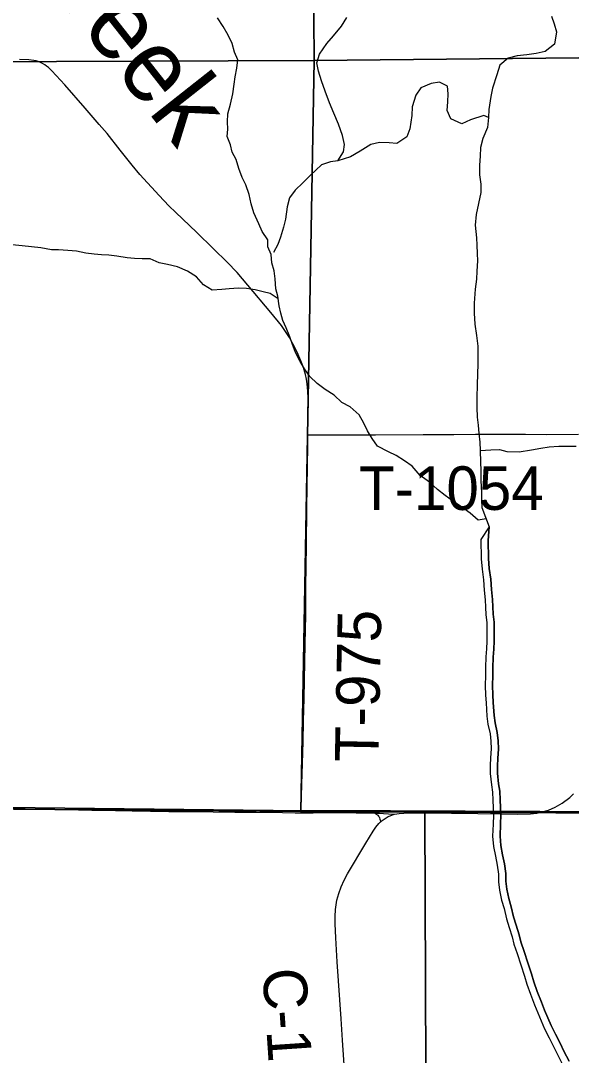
# Model space of a CAD drawing. Extents: x 1874609 to 2204689, y 815661 to 1281160.
# Drawn here: x 2021647 to 2025437, y 1055304 to 1062426 of the extents above; entities that cross this region are included whole.
import ezdxf

# ---------------------------------------------------------------- set-up
doc = ezdxf.new("R2010")
doc.units = 0
for name, color, linetype in [('GM_X_County_Road', 7, 'Continuous'), ('GM_X_County_Road_Text', 7, 'Continuous'), ('GM_X_Major_River', 7, 'Continuous'), ('GM_X_Minor_River', 7, 'Continuous'), ('GM_X_Minor_River_Text', 7, 'Continuous'), ('GM_X_Section', 7, 'Continuous'), ('GM_X_Township', 7, 'Continuous'), ('GM_X_Township_Road', 7, 'Continuous'), ('GM_X_Township_Road_Text', 7, 'Continuous')]:
    doc.layers.add(name, color=color, linetype=linetype)

msp = doc.modelspace()

# ---------------------------------------------------------------- linework, layer by layer
at = {"layer": 'GM_X_County_Road'}
for points in [[(2025155.9, 1056966), (2025199.8, 1056971), (2025237.7, 1056979.2), (2025279.4, 1056992.3), (2025327.2, 1057011.6), (2025375.5, 1057039), (2025427.6, 1057078.5), (2025452.6, 1057102.9)], [(2024125.5, 1056911.4), (2024136.2, 1056920.6), (2024149, 1056930.2), (2024162.5, 1056938.9), (2024176.5, 1056946.6), (2024191.1, 1056953.2), (2024206.1, 1056958.6), (2024220.7, 1056962.8)], [(2024220.7, 1056962.8), (2024253.2, 1056968.9), (2024285.6, 1056971.4), (2024367.3, 1056972.4), (2024613.2, 1056969.5), (2024793.6, 1056967.8), (2024957.6, 1056966.2), (2025065.9, 1056964.5), (2025155.9, 1056966)], [(2023895.2, 1054934.1), (2023863.4, 1055408.5), (2023853.2, 1055555.7), (2023825.9, 1055948.1), (2023816.7, 1056111.7), (2023811.7, 1056209.9), (2023811.1, 1056258.8), (2023813.8, 1056307.5), (2023818, 1056339.7), (2023824.3, 1056371.5), (2023837.1, 1056418.6), (2023853.8, 1056464.5), (2023873.5, 1056509.1), (2023896.8, 1056552), (2024023, 1056763.3), (2024073.9, 1056847.1), (2024092.5, 1056873.7), (2024112.7, 1056898.7), (2024124, 1056910.1), (2024125.5, 1056911.4)]]:
    msp.add_lwpolyline(points, dxfattribs=at)
at = {"layer": 'GM_X_Major_River'}
for points in [[(2024872, 1058942.7), (2024814.9, 1058854), (2024816, 1058721.5), (2024822.6, 1058649.3), (2024833.2, 1058577.1), (2024837.8, 1058506.9), (2024844.4, 1058438.7), (2024846.8, 1058388.5), (2024849.3, 1058336.4), (2024855.7, 1058282.2), (2024856.3, 1058214), (2024854.8, 1058155.8), (2024853.2, 1058101.6), (2024849.7, 1058047.3), (2024846.3, 1057973), (2024846.7, 1057918.8), (2024845.3, 1057848.6), (2024847.8, 1057782.3), (2024850.3, 1057730.2), (2024855, 1057637.9), (2024863.5, 1057583.8), (2024878.1, 1057517.6), (2024882.5, 1057465.5), (2024885, 1057413.3), (2024881.5, 1057351), (2024877.9, 1057298.8), (2024878.4, 1057242.6), (2024887, 1057166.4), (2024895.5, 1057116.3), (2024897.9, 1057060.1), (2024898.4, 1057007.9), (2024900.8, 1056957.8), (2024899.3, 1056895.5), (2024896, 1056811.2), (2024902.6, 1056741), (2024915.2, 1056674.8), (2024927.7, 1056612.7), (2024936.3, 1056550.5), (2024936.7, 1056498.4), (2024943.2, 1056440.2), (2024957.8, 1056372.1), (2024974.3, 1056314), (2024991, 1056243.8), (2025009.5, 1056183.8), (2025030.1, 1056119.7), (2025042.5, 1056069.6), (2025065.2, 1056003.5), (2025089.9, 1055925.4), (2025114.6, 1055849.3), (2025131.1, 1055793.2), (2025155.7, 1055725.2), (2025184.4, 1055651.1), (2025206.9, 1055595.1), (2025252, 1055487), (2025284.6, 1055425), (2025315.2, 1055365), (2025341.7, 1055309), (2025376.4, 1055241.1)], [(2025422, 1055262.6), (2025387, 1055331.3), (2025360.4, 1055387.3), (2025329.4, 1055448.2), (2025297.6, 1055508.5), (2025253.6, 1055614.2), (2025231.3, 1055669.6), (2025203, 1055742.9), (2025179, 1055808.9), (2025162.8, 1055864.2), (2025137.9, 1055940.8), (2025113, 1056019.3), (2025091, 1056083.9), (2025078.6, 1056133.5), (2025057.6, 1056198.9), (2025039.6, 1056257.1), (2025023.1, 1056326.7), (2025006.8, 1056384.3), (2024993, 1056448.3), (2024987.1, 1056501.4), (2024986.7, 1056554.2), (2024977.5, 1056621.1), (2024964.7, 1056684.5), (2024952.6, 1056748.1), (2024946.5, 1056812.6), (2024949.7, 1056893.9), (2024951.3, 1056958.4), (2024948.8, 1057009.3), (2024948.4, 1057061.4), (2024945.7, 1057121.6), (2024937, 1057173.4), (2024928.8, 1057245.7), (2024928.4, 1057297.3), (2024931.8, 1057347.9), (2024935.5, 1057413.1), (2024932.9, 1057468.8), (2024928.1, 1057525.2), (2024913.1, 1057593.1), (2024905.3, 1057643.1), (2024900.6, 1057732.7), (2024898.2, 1057784.5), (2024895.7, 1057849), (2024897.1, 1057918.5), (2024896.7, 1057972.1), (2024900, 1058044.5), (2024903.6, 1058099.2), (2024905.2, 1058154.4), (2024906.7, 1058213.5), (2024906.1, 1058285.4), (2024899.5, 1058340.5), (2024897.2, 1058390.9), (2024894.7, 1058442.3), (2024888.1, 1058511), (2024883.4, 1058582.4), (2024872.7, 1058655.3), (2024866.4, 1058724), (2024865.4, 1058847.5), (2024872, 1058942.7)], [(2024872, 1058942.7), (2024865.4, 1058847.5), (2024866.4, 1058724), (2024872.7, 1058655.3), (2024883.4, 1058582.4), (2024888.1, 1058511), (2024894.7, 1058442.3), (2024897.2, 1058390.9), (2024899.5, 1058340.5), (2024906.1, 1058285.4), (2024906.7, 1058213.5), (2024905.2, 1058154.4), (2024903.6, 1058099.2), (2024900, 1058044.5), (2024896.7, 1057972.1), (2024897.1, 1057918.5), (2024895.7, 1057849), (2024898.2, 1057784.5), (2024900.6, 1057732.7), (2024905.3, 1057643.1), (2024913.1, 1057593.1), (2024928.1, 1057525.2), (2024932.9, 1057468.8), (2024935.5, 1057413.1), (2024931.8, 1057347.9), (2024928.4, 1057297.3), (2024928.8, 1057245.7), (2024937, 1057173.4), (2024945.7, 1057121.6), (2024948.4, 1057061.4), (2024948.8, 1057009.3), (2024951.3, 1056958.4), (2024949.7, 1056893.9), (2024946.5, 1056812.6), (2024952.6, 1056748.1), (2024964.7, 1056684.5), (2024977.5, 1056621.1), (2024986.7, 1056554.2), (2024987.1, 1056501.4), (2024993, 1056448.3), (2025006.8, 1056384.3), (2025023.1, 1056326.7), (2025039.6, 1056257.1), (2025057.6, 1056198.9), (2025078.6, 1056133.5), (2025091, 1056083.9), (2025113, 1056019.3), (2025137.9, 1055940.8), (2025162.8, 1055864.2), (2025179, 1055808.9), (2025203, 1055742.9), (2025231.3, 1055669.6), (2025253.6, 1055614.2), (2025297.6, 1055508.5), (2025329.4, 1055448.2), (2025360.4, 1055387.3), (2025387, 1055331.3), (2025422, 1055262.6)]]:
    msp.add_lwpolyline(points, dxfattribs=at)
at = {"layer": 'GM_X_Minor_River'}
for points in [[(2024851, 1058997.3), (2024795.9, 1058986.7), (2024742, 1059035.2), (2024684.1, 1059077.8), (2024620.3, 1059120.3), (2024568.4, 1059156.8), (2024516.5, 1059199.2), (2024460.7, 1059249.8), (2024396.8, 1059296.3), (2024341, 1059358.9), (2024289.1, 1059395.4), (2024231.2, 1059433.9), (2024179.3, 1059458.3), (2024103.4, 1059496.9), (2024065.6, 1059549.3), (2024033.8, 1059603.7), (2024010, 1059656.1), (2023976.3, 1059712.5), (2023914.4, 1059767), (2023858.5, 1059797.5), (2023804.7, 1059848), (2023742.8, 1059886.6), (2023688.9, 1059929.1), (2023637.1, 1059977.5), (2023601.3, 1060029.9), (2023571.5, 1060080.3), (2023539.8, 1060142.7), (2023518, 1060197), (2023500.3, 1060249.3), (2023474.5, 1060311.7), (2023452.8, 1060362), (2023437, 1060412.3), (2023425.3, 1060462.6), (2023417.6, 1060528.8), (2023403.9, 1060581.1), (2023398.2, 1060649.3), (2023392.5, 1060703.6), (2023376.7, 1060759.9), (2023371, 1060816.1), (2023349.3, 1060868.4), (2023349.5, 1060918.6), (2023309.8, 1060975), (2023286, 1061027.3), (2023252.3, 1061103.8), (2023232.6, 1061166.2), (2023218.9, 1061230.5), (2023197.3, 1061296.8), (2023171.5, 1061347.2), (2023149.8, 1061409.5), (2023130.1, 1061469.8), (2023102.3, 1061522.2), (2023092.5, 1061572.4), (2023068.8, 1061628.8), (2023073.1, 1061678.9), (2023071.3, 1061731.1), (2023073.6, 1061785.3), (2023092, 1061851.4), (2023106.4, 1061923.5), (2023116.8, 1061989.7), (2023123, 1062039.8), (2023135.4, 1062099.9), (2023141.7, 1062156.1), (2023120, 1062210.4), (2023102.2, 1062268.7), (2023076.5, 1062327.1), (2023040.7, 1062385.5), (2023003, 1062445.9)], [(2023830.5, 1061462.1), (2023870.1, 1061522.6), (2023875.7, 1061574.8), (2023863.1, 1061634.9), (2023834.4, 1061715), (2023803.7, 1061789), (2023773, 1061861.1), (2023742.2, 1061941.1), (2023717.6, 1062013.2), (2023697, 1062079.3), (2023686.5, 1062135.4), (2023704, 1062195.8), (2023755.6, 1062268.4), (2023801.3, 1062320.9), (2023854.9, 1062389.6), (2023892.5, 1062448.1)], [(2025300.6, 1062456.5), (2025319.1, 1062404.5), (2025335.6, 1062348.4), (2025322.3, 1062264), (2025258.5, 1062213.3), (2025196.4, 1062200.8), (2025132.3, 1062192.3), (2025064.2, 1062183.8), (2025002.1, 1062167.3), (2024946.3, 1062120.7), (2024924.8, 1062054.3), (2024895.5, 1061961.8), (2024883.9, 1061905.5), (2024868.6, 1061815), (2024867.1, 1061760.8), (2024859.6, 1061690.5), (2024828.1, 1061616), (2024812.6, 1061553.7), (2024809.1, 1061493.4), (2024805.6, 1061431.2), (2024806.2, 1061365), (2024814.7, 1061300.8), (2024815.2, 1061244.6), (2024797.8, 1061168.2), (2024782.3, 1061091.8), (2024774.9, 1061017.5), (2024783.7, 1060931.2), (2024786.1, 1060881.1), (2024788.6, 1060822.9), (2024791, 1060772.7), (2024787.6, 1060702.4), (2024784, 1060646.2), (2024774.5, 1060577.9), (2024769.3, 1060481.5), (2024767.9, 1060413.3), (2024772.5, 1060337), (2024785.2, 1060258.8), (2024793.8, 1060184.6), (2024794.3, 1060124.4), (2024792.9, 1060062.2), (2024791.4, 1059995.9), (2024790, 1059919.6), (2024786.7, 1059831.3), (2024787.3, 1059763.1), (2024789.9, 1059696.8), (2024796.3, 1059642.7), (2024800.8, 1059584.5), (2024807.3, 1059524.3), (2024809.8, 1059468.2), (2024812.5, 1059385.9), (2024815, 1059329.7), (2024815.6, 1059257.4), (2024818.2, 1059179.2), (2024818.7, 1059125), (2024821.1, 1059074.8), (2024872, 1058942.7)], [(2024867.1, 1061760.8), (2024834.9, 1061774.6), (2024742.8, 1061743.8), (2024684.9, 1061715.3), (2024608.4, 1061750.9), (2024583.8, 1061808.9), (2024587.4, 1061867.1), (2024588.9, 1061923.3), (2024584.5, 1061975.5), (2024530.1, 1062003.2), (2024472, 1061994.7), (2024402, 1061964.1), (2024368.3, 1061913.7), (2024342.9, 1061833.2), (2024339.4, 1061773), (2024326.1, 1061682.5), (2024304.5, 1061626.2), (2024236.7, 1061581.5), (2024184.5, 1061585.1), (2024116.3, 1061588.6), (2024058.2, 1061574.2), (2023984.4, 1061527.4), (2023916.5, 1061488.8), (2023830.5, 1061462.1), (2023780.4, 1061455.7), (2023718.4, 1061433.1), (2023638.7, 1061360.3), (2023589, 1061309.7), (2023537.2, 1061259.2), (2023497.6, 1061206.7), (2023482, 1061144.3), (2023470.7, 1061060), (2023457.1, 1061003.7), (2023435.6, 1060935.2), (2023418, 1060884.9), (2023386.3, 1060830.5)], [(2023419.6, 1060511.7), (2023365.6, 1060549.2), (2023315.6, 1060559.6), (2023261.6, 1060574), (2023201.5, 1060582.4), (2023145.4, 1060584.8), (2023081.3, 1060581.2), (2023031.2, 1060575.5), (2022965, 1060571.9), (2022905.1, 1060608.4), (2022857.3, 1060662.9), (2022795.4, 1060701.4), (2022727.5, 1060731.9), (2022657.4, 1060748.4), (2022601.4, 1060758.8), (2022537.4, 1060787.3), (2022483.3, 1060787.7), (2022431.2, 1060790), (2022379.2, 1060794.4), (2022309.1, 1060804.9), (2022255.1, 1060811.2), (2022203, 1060813.6), (2022152.9, 1060819.9), (2022094.9, 1060826.3), (2022030.8, 1060838.8), (2021972.7, 1060843.1), (2021908.6, 1060849.6), (2021858.6, 1060849.9), (2021786.5, 1060862.4), (2021722.4, 1060868.8), (2021656.4, 1060877.3), (2021588.3, 1060883.8)], [(2024809.8, 1059468.2), (2024884, 1059472.7), (2024944.2, 1059473.2), (2024994.4, 1059461.5), (2025078.7, 1059458.1), (2025162.8, 1059470.8), (2025226.9, 1059483.3), (2025285, 1059491.8), (2025351.2, 1059496.3), (2025471.5, 1059497.2)]]:
    msp.add_lwpolyline(points, dxfattribs=at)
at = {"layer": 'GM_X_Section'}
for points in [[(2028833.1, 1067470.8), (2028904.1, 1062206), (2023667.3, 1062153.1), (2023626.2, 1067442)], [(2023626.2, 1067442), (2023667.3, 1062153.1), (2018344.4, 1062132), (2018247.2, 1067446.7)], [(2028904.1, 1062206), (2028943.1, 1056955.2), (2024428.5, 1056977.8), (2023576.1, 1056982.1), (2023667.3, 1062153.1)], [(2018344.4, 1062132), (2023667.3, 1062153.1), (2023576.1, 1056982.1), (2019059.5, 1057018.6), (2018285.1, 1057025)], [(2023576.1, 1056982.1), (2024428.5, 1056977.8), (2024449.5, 1051689), (2019058.5, 1051739.8), (2019059.5, 1057018.6)], [(2028943.1, 1056955.2), (2029765.5, 1056950.9), (2029754.6, 1051618), (2024449.5, 1051689), (2024428.5, 1056977.8)]]:
    msp.add_lwpolyline(points, close=True, dxfattribs=at)
at = {"layer": 'GM_X_Township'}
for points in [[(2038367, 1056943.1), (2034180.5, 1056965.4), (2033981.4, 1056966.5), (2032537.6, 1056974.2), (2029772, 1056967.5), (2029191.8, 1056969.5), (2027699.5, 1056974.9), (2025584.7, 1056980.8), (2025221.6, 1056982), (2024192, 1056985.6), (2023588.7, 1056987.7), (2019081.8, 1057037.3), (2014277.1, 1057075.3), (2012922.1, 1057082.7), (2012876.9, 1060382), (2012879.9, 1063357.3), (2012815.7, 1067541.2), (2012822.6, 1068444.9), (2012701.4, 1077595.4)], [(2012935.3, 1053679.3), (2012924.9, 1056002.2), (2012922.1, 1057082.7), (2014277.1, 1057075.3), (2019081.8, 1057037.3), (2023588.7, 1056987.7), (2024192, 1056985.6), (2025221.6, 1056982), (2025584.7, 1056980.8), (2027699.5, 1056974.9), (2029191.8, 1056969.5), (2029772, 1056967.5), (2032537.6, 1056974.2), (2033981.4, 1056966.5), (2034180.5, 1056965.4), (2038367, 1056943.1)]]:
    msp.add_lwpolyline(points, dxfattribs=at)
at = {"layer": 'GM_X_Township_Road'}
for points in [[(2023623.3, 1059574.9), (2023624, 1059712.8), (2023625.4, 1059827.7), (2023624, 1059876.9), (2023619.8, 1059926), (2023614.9, 1059958.4), (2023608, 1059990.5), (2023594, 1060037.6), (2023576.6, 1060083.7), (2023550, 1060143.7), (2023520.8, 1060202.6), (2023497, 1060245.6), (2023470.8, 1060287.3), (2023441.8, 1060327.1), (2023369.5, 1060416.4), (2023211.6, 1060605.3), (2023136.6, 1060692.1), (2023069, 1060763.7), (2022975.4, 1060855.8), (2022857.1, 1060969.6), (2022714.3, 1061105.2), (2022667.3, 1061151), (2022599.7, 1061222.5), (2022467.4, 1061368.3), (2022414.2, 1061430.8), (2022333, 1061533.8), (2022241.7, 1061649.6), (2022188.5, 1061712), (2022091, 1061823), (2021950.8, 1061983.9), (2021861.9, 1062080.5), (2021838.2, 1062103.3), (2021825.6, 1062113.8), (2021812.4, 1062123.5), (2021798.5, 1062132.2), (2021783.9, 1062139.5), (2021768.6, 1062145.4), (2021752.8, 1062149.8), (2021736.7, 1062152.9), (2021704.1, 1062156.3), (2021638.4, 1062158.4)], [(2023577.3, 1056973.6), (2023577.9, 1057002), (2023582, 1057169.5), (2023586.2, 1057313.3), (2023590.5, 1057464.7), (2023594.5, 1057605), (2023598.9, 1057759.9), (2023605.9, 1058137.3), (2023609.3, 1058334.2), (2023611.1, 1058531.2), (2023613.5, 1058810.2), (2023617.2, 1059072.8), (2023623.6, 1059499.4), (2023623.3, 1059574.9)], [(2023623.3, 1059574.9), (2023712.6, 1059575.1), (2023850.6, 1059575.5), (2024089.2, 1059576), (2024416.7, 1059577.3), (2024629.6, 1059578.2), (2024777, 1059579.3), (2024940.7, 1059580.7), (2025120.9, 1059579), (2025268.3, 1059578.3), (2025487.5, 1059579.3)], [(2021481.7, 1057004.6), (2021678.5, 1057000.2), (2021776.8, 1056998.7), (2021880.9, 1056997.6), (2021950.8, 1056996.6), (2022137.1, 1056992.3), (2022202.7, 1056991.3), (2022300.9, 1056989.2), (2022415.4, 1056987.2), (2022540.1, 1056985.2), (2022667.6, 1056982.1), (2022775.6, 1056981.1), (2022972.8, 1056979.3), (2023120.3, 1056978.5), (2023267.8, 1056978), (2023448.3, 1056974.8), (2023536.6, 1056973.8), (2023577.3, 1056973.6)], [(2023577.3, 1056973.6), (2023661.2, 1056973.2), (2023833, 1056975.7), (2023955.6, 1056973.9), (2024004.1, 1056972.9), (2024087, 1056970.9)], [(2024087, 1056970.9), (2024117.7, 1056970.1), (2024143.5, 1056969.1), (2024178.6, 1056966.3), (2024220.7, 1056962.8)], [(2024087, 1056970.9), (2024095.6, 1056964.6), (2024101.7, 1056960.2), (2024105.6, 1056956.4), (2024110.2, 1056950.7), (2024113.7, 1056945.6), (2024116.9, 1056937.9), (2024119.9, 1056928.7), (2024125.5, 1056911.4)]]:
    msp.add_lwpolyline(points, dxfattribs=at)

# ---------------------------------------------------------------- texts
at = {"layer": 'GM_X_County_Road_Text'}
msp.add_text('C-1175', height=300, rotation=273.88954, dxfattribs=at).set_placement((2023310.5, 1055895.3))
at = {"layer": 'GM_X_Minor_River_Text'}
msp.add_text('Creek', height=500.17, rotation=308.25495, dxfattribs=at).set_placement((2021620.9, 1062939.2))
at = {"layer": 'GM_X_Township_Road_Text'}
for s, rotation, p in [('T-1054', 0.00001, (2023975.9, 1059058.2)), ('T-975', 88.87191, (2024109.4, 1057320.1))]:
    msp.add_text(s, height=300, rotation=rotation, dxfattribs=at).set_placement(p)

doc.saveas('drawing.dxf')
